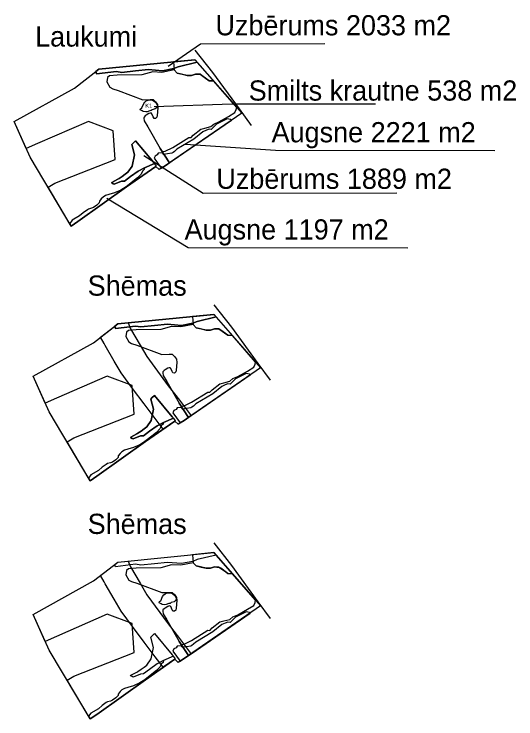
# Model space of a CAD drawing. Extents: x 521824 to 524158, y 294774 to 296228.
# Drawn here: x 523163 to 524158, y 294774 to 296170 of the extents above; entities that cross this region are included whole.
import ezdxf

# ---------------------------------------------------------------- set-up
doc = ezdxf.new("R2010")
doc.units = 0
for name, color, linetype in [('Geolite Rakstlaukums', 7, 'Continuous'), ('GL Aizsargjoslas', 7, 'Continuous'), ('GL Atradnes kontura', 7, 'Continuous'), ('GL Krautnes', 7, 'Continuous'), ('GL2 Smilts-grants izplatības laukums', 7, 'Continuous'), ('GL3 Smilts izplatības laukums', 7, 'Continuous'), ('GL4 Segkartas izplatības laukums', 7, 'Continuous'), ('Kartes 10000', 7, 'Continuous')]:
    doc.layers.add(name, color=color, linetype=linetype)

msp = doc.modelspace()

# ---------------------------------------------------------------- linework, layer by layer
at = {"layer": 'Geolite Rakstlaukums'}
for points in [[(523468.5, 296067.1), (523532.8, 296110.9), (523779.4, 296111.7)], [(523440.9, 295987.2), (523594.6, 295991.9), (523879.8, 295991.9)], [(523502.7, 295912.3), (523681, 295900.1), (524115.8, 295899.5)], [(523420.5, 295889.6), (523538.3, 295815.5), (523921.5, 295816.1)], [(523347, 295805.5), (523508.6, 295707.4), (523943.4, 295706.9)]]:
    msp.add_lwpolyline(points, dxfattribs=at)
at = {"layer": 'GL Aizsargjoslas'}
for points in [[(523521.4, 296098.6), (523556.8, 296054.1), (523609.1, 295982.3), (523633.3, 295949)], [(523558.9, 295594.1), (523594.3, 295549.6), (523646.6, 295477.8), (523670.9, 295444.5)], [(523558.9, 295122.2), (523594.3, 295077.7), (523646.6, 295005.9), (523670.9, 294972.6)]]:
    msp.add_lwpolyline(points, dxfattribs=at)
for points in [[(523459, 295347.9), (523443.1, 295368.7), (523420.8, 295397.8), (523398.2, 295428.5), (523375.6, 295459.2), (523361.9, 295482.7), (523344, 295513.3), (523341.7, 295517.2), (523334.7, 295529.7), (523368.9, 295556.1), (523389.4, 295558.2), (523394, 295546.6), (523412.9, 295514.4), (523426.3, 295491.5), (523468.8, 295433.8), (523490.9, 295405), (523513, 295376.1), (523514.2, 295374.7), (523500.4, 295365.2), (523489.1, 295357.9), (523488.4, 295357.4), (523482, 295363.8)], [(523459, 294876), (523443.1, 294896.8), (523420.8, 294925.9), (523398.2, 294956.6), (523375.6, 294987.3), (523361.9, 295010.8), (523344, 295041.4), (523341.7, 295045.3), (523334.7, 295057.8), (523368.9, 295084.2), (523389.4, 295086.3), (523394, 295074.7), (523412.9, 295042.5), (523426.3, 295019.6), (523468.8, 294961.9), (523490.9, 294933.1), (523513, 294904.2), (523514.2, 294902.8), (523500.4, 294893.3), (523489.1, 294886), (523488.4, 294885.5), (523482, 294891.9)]]:
    msp.add_lwpolyline(points, close=True, dxfattribs=at)
at = {"layer": 'GL Atradnes kontura'}
for points in [[(523163.4, 295957), (523283.3, 296023.5), (523331.4, 296060.6), (523521.8, 296079.5), (523521.8, 296079.5), (523614.3, 295974), (523462.9, 295869.7), (523450.9, 295861.9), (523444.5, 295868.3), (523386, 295827.8), (523289.7, 295758.9), (523276.7, 295750.1), (523195.2, 295886.4)], [(523200.9, 295452.6), (523320.8, 295519), (523368.9, 295556.1), (523559.3, 295575), (523559.3, 295575), (523651.8, 295469.5), (523500.4, 295365.2), (523488.4, 295357.4), (523482, 295363.8), (523423.5, 295323.3), (523327.2, 295254.4), (523314.2, 295245.6), (523232.7, 295381.9)], [(523200.9, 294980.6), (523320.8, 295047.1), (523368.9, 295084.2), (523559.3, 295103.1), (523559.3, 295103.1), (523651.8, 294997.6), (523500.4, 294893.3), (523488.4, 294885.5), (523482, 294891.9), (523423.5, 294851.4), (523327.2, 294782.5), (523314.2, 294773.7), (523232.7, 294910)], [(523200.9, 294980.6), (523320.8, 295047.1), (523368.9, 295084.2), (523559.3, 295103.1), (523559.3, 295103.1), (523651.8, 294997.6), (523500.4, 294893.3), (523488.4, 294885.5), (523482, 294891.9), (523423.5, 294851.4), (523327.2, 294782.5), (523314.2, 294773.7), (523232.7, 294910)]]:
    msp.add_lwpolyline(points, close=True, dxfattribs=at)
at = {"layer": 'GL Krautnes'}
for points in [[(523413, 295980.1), (523413.8, 295982.5), (523416.5, 295984), (523420.2, 295992.7), (523422.6, 295995.8), (523425.3, 295997.9), (523428.9, 295999.7), (523432.1, 296000), (523437.5, 295999.6), (523441.3, 295997.1), (523443.7, 295995.2), (523446.9, 295990.1), (523447.2, 295986.9), (523445.3, 295984.1), (523443, 295982.2), (523437, 295980.6), (523435.1, 295978.7), (523432.3, 295978.4), (523427, 295976.5), (523424.1, 295976.1), (523419.4, 295976.9), (523417.2, 295978.3)], [(523450.6, 295003.7), (523451.3, 295006.1), (523454, 295007.7), (523457.7, 295016.3), (523460.2, 295019.4), (523462.8, 295021.5), (523466.4, 295023.3), (523469.6, 295023.6), (523475, 295023.2), (523478.8, 295020.8), (523481.3, 295018.8), (523484.4, 295013.8), (523484.7, 295010.5), (523482.8, 295007.8), (523480.5, 295005.8), (523474.5, 295004.2), (523472.6, 295002.3), (523469.9, 295002.1), (523464.5, 295000.1), (523461.6, 294999.7), (523456.9, 295000.5), (523454.7, 295001.9)]]:
    msp.add_lwpolyline(points, close=True, dxfattribs=at)
at = {"layer": 'GL2 Smilts-grants izplatības laukums'}
for points in [[(523363.7, 295881.6), (523359.8, 295938.9), (523310.5, 295957.4), (523209.7, 295913.5), (523187.4, 295903.7), (523163.4, 295957), (523283.3, 296023.5), (523331.4, 296060.6), (523521.8, 296079.5), (523614.3, 295974), (523471.5, 295875.6), (523452.8, 295903.6), (523456.8, 295897.6), (523462.6, 295898.3), (523477.6, 295905.4), (523509.7, 295925.7), (523514, 295925.4), (523518.5, 295930.4), (523533.5, 295942.2), (523541.3, 295944.3), (523553.1, 295947.1), (523559.2, 295952.2), (523569.2, 295956.5), (523588, 295967.2), (523600.7, 295975), (523603.7, 295980.8), (523604.4, 295985.2), (523558.4, 296037.7), (523549.7, 296038.1), (523535.1, 296048.5), (523531.8, 296050.8), (523522.8, 296051.1), (523515.1, 296048.6), (523506.6, 296048.4), (523486.3, 296053.2), (523480.5, 296059.4), (523456.4, 296054.5), (523438, 296055.5), (523416.6, 296049.6), (523367.6, 296048.8), (523352.3, 296047.4), (523348.4, 296044.3), (523347.3, 296035.6), (523353.2, 296025.2), (523358.8, 296022), (523369.3, 296018.8), (523418.6, 296000.3), (523433.2, 296000.7), (523438.9, 296000.5), (523443.6, 295996.3), (523447.4, 295990.9), (523447.9, 295984.6), (523446.7, 295969.2), (523446.2, 295965.7), (523443.4, 295963.4), (523440.6, 295963.4), (523438.9, 295966.3), (523436.5, 295972.5), (523435.4, 295973.5), (523432.8, 295973.9), (523430.4, 295973), (523425.1, 295969.5), (523422.9, 295968.3), (523420.8, 295966.1), (523420.6, 295963.7), (523421.3, 295958.4), (523428.6, 295946.5), (523452.8, 295903.6), (523471.5, 295875.6), (523462.9, 295869.7), (523458.2, 295866.6), (523450.9, 295861.9), (523444.5, 295868.3), (523386, 295827.8), (523289.7, 295758.9), (523276.7, 295750.1), (523230.8, 295826.8), (523244.3, 295835.1)], [(523401.2, 295377.1), (523397.4, 295434.5), (523348, 295452.9), (523247.3, 295409.1), (523224.9, 295399.3), (523200.9, 295452.6), (523320.8, 295519), (523368.9, 295556.1), (523559.3, 295575), (523651.8, 295469.5), (523509, 295371.1), (523490.3, 295399.1), (523494.3, 295393.2), (523500.1, 295393.8), (523515.1, 295401), (523547.2, 295421.3), (523551.5, 295420.9), (523556.1, 295425.9), (523571, 295437.8), (523578.8, 295439.8), (523590.6, 295442.6), (523596.7, 295447.8), (523606.7, 295452.1), (523625.6, 295462.8), (523638.2, 295470.5), (523641.2, 295476.4), (523642, 295480.7), (523596, 295533.2), (523587.2, 295533.6), (523572.7, 295544), (523569.3, 295546.3), (523560.3, 295546.6), (523552.6, 295544.1), (523544.1, 295544), (523523.8, 295548.7), (523518, 295555), (523493.9, 295550.1), (523475.5, 295551.1), (523454.1, 295545.1), (523405.1, 295544.3), (523389.8, 295542.9), (523385.9, 295539.8), (523384.8, 295531.1), (523390.7, 295520.7), (523396.3, 295517.5), (523406.8, 295514.3), (523456.1, 295495.8), (523470.7, 295496.2), (523476.4, 295496), (523481.1, 295491.8), (523485, 295486.4), (523485.5, 295480.1), (523484.2, 295464.7), (523483.7, 295461.3), (523480.9, 295458.9), (523478.1, 295459), (523476.4, 295461.9), (523474, 295468), (523472.9, 295469.1), (523470.4, 295469.4), (523468, 295468.5), (523462.6, 295465.1), (523460.4, 295463.8), (523458.4, 295461.6), (523458.1, 295459.2), (523458.8, 295453.9), (523466.2, 295442.1), (523490.3, 295399.1), (523509, 295371.1), (523500.4, 295365.2), (523495.7, 295362.1), (523488.4, 295357.4), (523482, 295363.8), (523423.5, 295323.3), (523327.2, 295254.4), (523314.2, 295245.6), (523268.3, 295322.4), (523281.8, 295330.7)], [(523401.2, 294905.2), (523397.4, 294962.5), (523348, 294981), (523247.3, 294937.2), (523224.9, 294927.3), (523200.9, 294980.6), (523320.8, 295047.1), (523368.9, 295084.2), (523559.3, 295103.1), (523651.8, 294997.6), (523509, 294899.2), (523490.3, 294927.2), (523494.3, 294921.2), (523500.1, 294921.9), (523515.1, 294929.1), (523547.2, 294949.3), (523551.5, 294949), (523556.1, 294954), (523571, 294965.9), (523578.8, 294967.9), (523590.6, 294970.7), (523596.7, 294975.8), (523606.7, 294980.2), (523625.6, 294990.9), (523638.2, 294998.6), (523641.2, 295004.4), (523642, 295008.8), (523596, 295061.3), (523587.2, 295061.7), (523572.7, 295072.1), (523569.3, 295074.4), (523560.3, 295074.7), (523552.6, 295072.2), (523544.1, 295072.1), (523523.8, 295076.8), (523518, 295083), (523493.9, 295078.2), (523475.5, 295079.1), (523454.1, 295073.2), (523405.1, 295072.4), (523389.8, 295071), (523385.9, 295067.9), (523384.8, 295059.2), (523390.7, 295048.8), (523396.3, 295045.6), (523406.8, 295042.4), (523456.1, 295023.9), (523470.7, 295024.3), (523476.4, 295024.1), (523481.1, 295019.9), (523485, 295014.5), (523485.5, 295008.2), (523484.2, 294992.8), (523483.7, 294989.3), (523480.9, 294987), (523478.1, 294987.1), (523476.4, 294989.9), (523474, 294996.1), (523472.9, 294997.2), (523470.4, 294997.5), (523468, 294996.6), (523462.6, 294993.1), (523460.4, 294991.9), (523458.4, 294989.7), (523458.1, 294987.3), (523458.8, 294982), (523466.2, 294970.1), (523490.3, 294927.2), (523509, 294899.2), (523500.4, 294893.3), (523495.7, 294890.2), (523488.4, 294885.5), (523482, 294891.9), (523423.5, 294851.4), (523327.2, 294782.5), (523314.2, 294773.7), (523268.3, 294850.5), (523281.8, 294858.7)]]:
    msp.add_lwpolyline(points, close=True, dxfattribs=at)
at = {"layer": 'GL3 Smilts izplatības laukums'}
for points in [[(523479, 296075.2), (523480.5, 296059.4), (523486.3, 296053.2), (523496.4, 296050.8), (523506.6, 296048.4), (523510.9, 296048.5), (523515.1, 296048.6), (523522.8, 296051.1), (523527.3, 296050.9), (523531.8, 296050.8), (523542.4, 296043.3), (523549.7, 296038.1), (523558.4, 296037.7), (523521.8, 296079.5)], [(523516.6, 295570.7), (523518, 295555), (523523.8, 295548.7), (523534, 295546.3), (523544.1, 295544), (523548.4, 295544.1), (523552.6, 295544.1), (523560.3, 295546.6), (523564.8, 295546.4), (523569.3, 295546.3), (523580, 295538.8), (523587.2, 295533.6), (523596, 295533.2), (523559.3, 295575)], [(523516.6, 295098.8), (523518, 295083), (523523.8, 295076.8), (523534, 295074.4), (523544.1, 295072.1), (523548.4, 295072.1), (523552.6, 295072.2), (523560.3, 295074.7), (523564.8, 295074.5), (523569.3, 295074.4), (523580, 295066.9), (523587.2, 295061.7), (523596, 295061.3), (523559.3, 295103.1)]]:
    msp.add_lwpolyline(points, close=True, dxfattribs=at)
at = {"layer": 'GL4 Segkartas izplatības laukums'}
for p, q in [((523421.6, 295865.6), (523441.6, 295874.2)), ((523459.1, 295361.1), (523479.2, 295369.8))]:
    msp.add_line(p, q, dxfattribs=at)
for points in [[(523325.5, 296056), (523331.4, 296060.6), (523521.8, 296079.5), (523526.2, 296074.5), (523488.7, 296065.7), (523479.8, 296061.9), (523457.5, 296057.8), (523429.6, 296059.9), (523403.9, 296057.3), (523376.8, 296054.6), (523366.2, 296056.5), (523326.9, 296051.6)], [(523592.2, 295961), (523585.6, 295962.4), (523564.5, 295951.7), (523555.8, 295943.1), (523554, 295941.3), (523549.6, 295941.7), (523544.4, 295940.1), (523537.4, 295936.9), (523519.4, 295922.4), (523486.1, 295902.2), (523481.1, 295897.9), (523478.3, 295895.5), (523475.9, 295894.5), (523467.5, 295893.2), (523459.7, 295892), (523458.2, 295893.1), (523457.4, 295895), (523449.1, 295894.3), (523447, 295891), (523442.7, 295888.8), (523440.6, 295884.4), (523455, 295864.5), (523462.9, 295869.7), (523476.7, 295879.2), (523593.9, 295959.9)], [(523359.7, 295834), (523356.7, 295835.7), (523356.9, 295836.5), (523368.9, 295842.9), (523371.3, 295844.1), (523377.7, 295848.4), (523383.5, 295852.6), (523388.9, 295856.6), (523397.4, 295869), (523401.8, 295891.5), (523396.6, 295911.8), (523398.9, 295913.9), (523404.2, 295919), (523439.3, 295876.8), (523441.6, 295874.2), (523421.6, 295865.6), (523409.1, 295859), (523394.1, 295848.2), (523382.2, 295839.2), (523376.4, 295839), (523361.8, 295833)], [(523421.6, 295865.6), (523421, 295862), (523418.2, 295859.5), (523414.8, 295852.5), (523407.9, 295845.8), (523398.8, 295838.5), (523385.1, 295827.8), (523375.1, 295821.3), (523362.4, 295815.7), (523350.9, 295812.3), (523344.7, 295810.4), (523339.6, 295807.5), (523336, 295804.2), (523332.4, 295799.4), (523331.7, 295796.1), (523327.2, 295791.6), (523320.6, 295787), (523316.5, 295785.5), (523310.9, 295783.8), (523308.5, 295782.4), (523300.4, 295776.6), (523292.8, 295770.2), (523278.2, 295761.8), (523273.5, 295755.3), (523276.7, 295750.1), (523289.7, 295758.9), (523386, 295827.8), (523444.5, 295868.3), (523445.5, 295869), (523441.6, 295874.2)], [(523363, 295551.6), (523368.9, 295556.1), (523559.3, 295575), (523563.7, 295570), (523526.2, 295561.3), (523517.3, 295557.4), (523495, 295553.4), (523467.1, 295555.4), (523441.4, 295552.8), (523414.4, 295550.1), (523403.7, 295552), (523364.4, 295547.1)], [(523629.7, 295456.5), (523623.1, 295457.9), (523602, 295447.3), (523593.4, 295438.6), (523591.5, 295436.8), (523587.1, 295437.2), (523581.9, 295435.6), (523574.9, 295432.4), (523556.9, 295417.9), (523523.6, 295397.7), (523518.6, 295393.4), (523515.8, 295391), (523513.4, 295390.1), (523505, 295388.8), (523497.2, 295387.5), (523495.7, 295388.6), (523494.9, 295390.6), (523486.6, 295389.8), (523484.5, 295386.6), (523480.2, 295384.4), (523478.1, 295379.9), (523492.5, 295360.1), (523500.4, 295365.2), (523514.2, 295374.7), (523631.4, 295455.4)], [(523397.2, 295329.5), (523394.2, 295331.2), (523394.4, 295332), (523406.4, 295338.5), (523408.8, 295339.7), (523415.3, 295343.9), (523421.1, 295348.1), (523426.4, 295352.1), (523434.9, 295364.6), (523439.4, 295387.1), (523434.1, 295407.3), (523436.4, 295409.5), (523441.7, 295414.5), (523476.9, 295372.3), (523479.2, 295369.8), (523459.1, 295361.1), (523446.7, 295354.5), (523431.6, 295343.8), (523419.7, 295334.7), (523414, 295334.5), (523399.3, 295328.5)], [(523459.1, 295361.1), (523458.5, 295357.5), (523455.7, 295355.1), (523452.4, 295348.1), (523445.4, 295341.3), (523436.3, 295334), (523422.6, 295323.3), (523412.6, 295316.8), (523399.9, 295311.3), (523388.4, 295307.8), (523382.2, 295305.9), (523377.1, 295303), (523373.5, 295299.7), (523369.9, 295294.9), (523369.3, 295291.7), (523364.7, 295287.1), (523358.2, 295282.6), (523354.1, 295281), (523348.4, 295279.4), (523346, 295278), (523337.9, 295272.1), (523330.3, 295265.7), (523315.7, 295257.3), (523311.1, 295250.8), (523314.2, 295245.6), (523327.2, 295254.4), (523423.5, 295323.3), (523482, 295363.8), (523483, 295364.6), (523479.2, 295369.8)], [(523363, 295079.6), (523368.9, 295084.2), (523559.3, 295103.1), (523563.7, 295098.1), (523526.2, 295089.3), (523517.3, 295085.5), (523495, 295081.4), (523467.1, 295083.5), (523441.4, 295080.9), (523414.4, 295078.2), (523403.7, 295080.1), (523364.4, 295075.2)], [(523629.7, 294984.6), (523623.1, 294986), (523602, 294975.3), (523593.4, 294966.7), (523591.5, 294964.9), (523587.1, 294965.3), (523581.9, 294963.7), (523574.9, 294960.5), (523556.9, 294946), (523523.6, 294925.8), (523518.6, 294921.5), (523515.8, 294919.1), (523513.4, 294918.1), (523505, 294916.8), (523497.2, 294915.6), (523495.7, 294916.7), (523494.9, 294918.7), (523486.6, 294917.9), (523484.5, 294914.7), (523480.2, 294912.4), (523478.1, 294908), (523492.5, 294888.1), (523500.4, 294893.3), (523514.2, 294902.8), (523631.4, 294983.5)], [(523397.2, 294857.6), (523394.2, 294859.3), (523394.4, 294860.1), (523406.4, 294866.6), (523408.8, 294867.7), (523415.3, 294872), (523421.1, 294876.2), (523426.4, 294880.2), (523434.9, 294892.6), (523439.4, 294915.1), (523434.1, 294935.4), (523436.4, 294937.5), (523441.7, 294942.6), (523476.9, 294900.4), (523479.2, 294897.9), (523459.1, 294889.2), (523446.7, 294882.6), (523431.6, 294871.9), (523419.7, 294862.8), (523414, 294862.6), (523399.3, 294856.6)], [(523459.1, 294889.2), (523458.5, 294885.6), (523455.7, 294883.1), (523452.4, 294876.1), (523445.4, 294869.4), (523436.3, 294862.1), (523422.6, 294851.4), (523412.6, 294844.9), (523399.9, 294839.3), (523388.4, 294835.9), (523382.2, 294834), (523377.1, 294831.1), (523373.5, 294827.8), (523369.9, 294823), (523369.3, 294819.8), (523364.7, 294815.2), (523358.2, 294810.7), (523354.1, 294809.1), (523348.4, 294807.5), (523346, 294806), (523337.9, 294800.2), (523330.3, 294793.8), (523315.7, 294785.4), (523311.1, 294778.9), (523314.2, 294773.7), (523327.2, 294782.5), (523423.5, 294851.4), (523482, 294891.9), (523483, 294892.7), (523479.2, 294897.9)]]:
    msp.add_lwpolyline(points, close=True, dxfattribs=at)
for points in [[(523326.9, 296051.6), (523366.2, 296056.5), (523376.8, 296054.6), (523403.9, 296057.3), (523429.6, 296059.9), (523457.5, 296057.8), (523479.8, 296061.9), (523488.7, 296065.7), (523526.2, 296074.5), (523521.8, 296079.5), (523331.4, 296060.6), (523325.5, 296056), (523326.9, 296051.6)], [(523592.2, 295961), (523585.6, 295962.4), (523564.5, 295951.7), (523555.8, 295943.1), (523554, 295941.3), (523549.6, 295941.7), (523544.4, 295940.1), (523537.4, 295936.9), (523519.4, 295922.4), (523486.1, 295902.2), (523481.1, 295897.9), (523478.3, 295895.5), (523475.9, 295894.5), (523467.5, 295893.2), (523459.7, 295892), (523458.2, 295893.1), (523457.4, 295895), (523449.1, 295894.3), (523447, 295891), (523442.7, 295888.8), (523440.6, 295884.4), (523455, 295864.5), (523462.9, 295869.7), (523476.7, 295879.2), (523593.9, 295959.9), (523592.2, 295961)], [(523441.6, 295874.2), (523439.3, 295876.8), (523404.2, 295919), (523398.9, 295913.9), (523396.6, 295911.8), (523401.8, 295891.5), (523397.4, 295869), (523388.9, 295856.6), (523383.5, 295852.6), (523377.7, 295848.4), (523371.3, 295844.1), (523368.9, 295842.9), (523356.9, 295836.5), (523356.7, 295835.7), (523359.7, 295834), (523361.8, 295833), (523376.4, 295839), (523382.2, 295839.2), (523394.1, 295848.2), (523409.1, 295859), (523421.6, 295865.6)], [(523421.6, 295865.6), (523421, 295862), (523418.2, 295859.5), (523414.8, 295852.5), (523407.9, 295845.8), (523398.8, 295838.5), (523385.1, 295827.8), (523375.1, 295821.3), (523362.4, 295815.7), (523350.9, 295812.3), (523344.7, 295810.4), (523339.6, 295807.5), (523336, 295804.2), (523332.4, 295799.4), (523331.7, 295796.1), (523327.2, 295791.6), (523320.6, 295787), (523316.5, 295785.5), (523310.9, 295783.8), (523308.5, 295782.4), (523300.4, 295776.6), (523292.8, 295770.2), (523278.2, 295761.8), (523273.5, 295755.3), (523276.7, 295750.1), (523289.7, 295758.9), (523386, 295827.8), (523444.5, 295868.3), (523445.5, 295869), (523441.6, 295874.2), (523421.6, 295865.6)], [(523364.4, 295547.1), (523403.7, 295552), (523414.4, 295550.1), (523441.4, 295552.8), (523467.1, 295555.4), (523495, 295553.4), (523517.3, 295557.4), (523526.2, 295561.3), (523563.7, 295570), (523559.3, 295575), (523368.9, 295556.1), (523363, 295551.6), (523364.4, 295547.1)], [(523629.7, 295456.5), (523623.1, 295457.9), (523602, 295447.3), (523593.4, 295438.6), (523591.5, 295436.8), (523587.1, 295437.2), (523581.9, 295435.6), (523574.9, 295432.4), (523556.9, 295417.9), (523523.6, 295397.7), (523518.6, 295393.4), (523515.8, 295391), (523513.4, 295390.1), (523505, 295388.8), (523497.2, 295387.5), (523495.7, 295388.6), (523494.9, 295390.6), (523486.6, 295389.8), (523484.5, 295386.6), (523480.2, 295384.4), (523478.1, 295379.9), (523492.5, 295360.1), (523500.4, 295365.2), (523514.2, 295374.7), (523631.4, 295455.4), (523629.7, 295456.5)], [(523479.2, 295369.8), (523476.9, 295372.3), (523441.7, 295414.5), (523436.4, 295409.5), (523434.1, 295407.3), (523439.4, 295387.1), (523434.9, 295364.6), (523426.4, 295352.1), (523421.1, 295348.1), (523415.3, 295343.9), (523408.8, 295339.7), (523406.4, 295338.5), (523394.4, 295332), (523394.2, 295331.2), (523397.2, 295329.5), (523399.3, 295328.5), (523414, 295334.5), (523419.7, 295334.7), (523431.6, 295343.8), (523446.7, 295354.5), (523459.1, 295361.1)], [(523459.1, 295361.1), (523458.5, 295357.5), (523455.7, 295355.1), (523452.4, 295348.1), (523445.4, 295341.3), (523436.3, 295334), (523422.6, 295323.3), (523412.6, 295316.8), (523399.9, 295311.3), (523388.4, 295307.8), (523382.2, 295305.9), (523377.1, 295303), (523373.5, 295299.7), (523369.9, 295294.9), (523369.3, 295291.7), (523364.7, 295287.1), (523358.2, 295282.6), (523354.1, 295281), (523348.4, 295279.4), (523346, 295278), (523337.9, 295272.1), (523330.3, 295265.7), (523315.7, 295257.3), (523311.1, 295250.8), (523314.2, 295245.6), (523327.2, 295254.4), (523423.5, 295323.3), (523482, 295363.8), (523483, 295364.6), (523479.2, 295369.8), (523459.1, 295361.1)]]:
    msp.add_lwpolyline(points, dxfattribs=at)

# ---------------------------------------------------------------- texts
at = {"layer": 'Geolite Rakstlaukums'}
for s, p in [('Uzbērums 2033 m2', (523562.3, 296127.9)), ('Laukumi', (523205, 296105.6)), ('Smilts krautne 538 m2', (523628.2, 295998.6)), ('Augsne 2221 m2', (523673.6, 295916)), ('Uzbērums 1889 m2', (523564.1, 295823.8)), ('Augsne 1197 m2', (523501.2, 295723.4)), ('Shēmas', (523309.1, 295612.1)), ('Shēmas', (523309.1, 295140.1))]:
    msp.add_text(s, height=40, dxfattribs=at).set_placement(p)
at = {"layer": 'Kartes 10000'}
msp.add_text('K1', height=8.43, dxfattribs=at).set_placement((523423.1, 295984.4))

doc.saveas('drawing.dxf')
